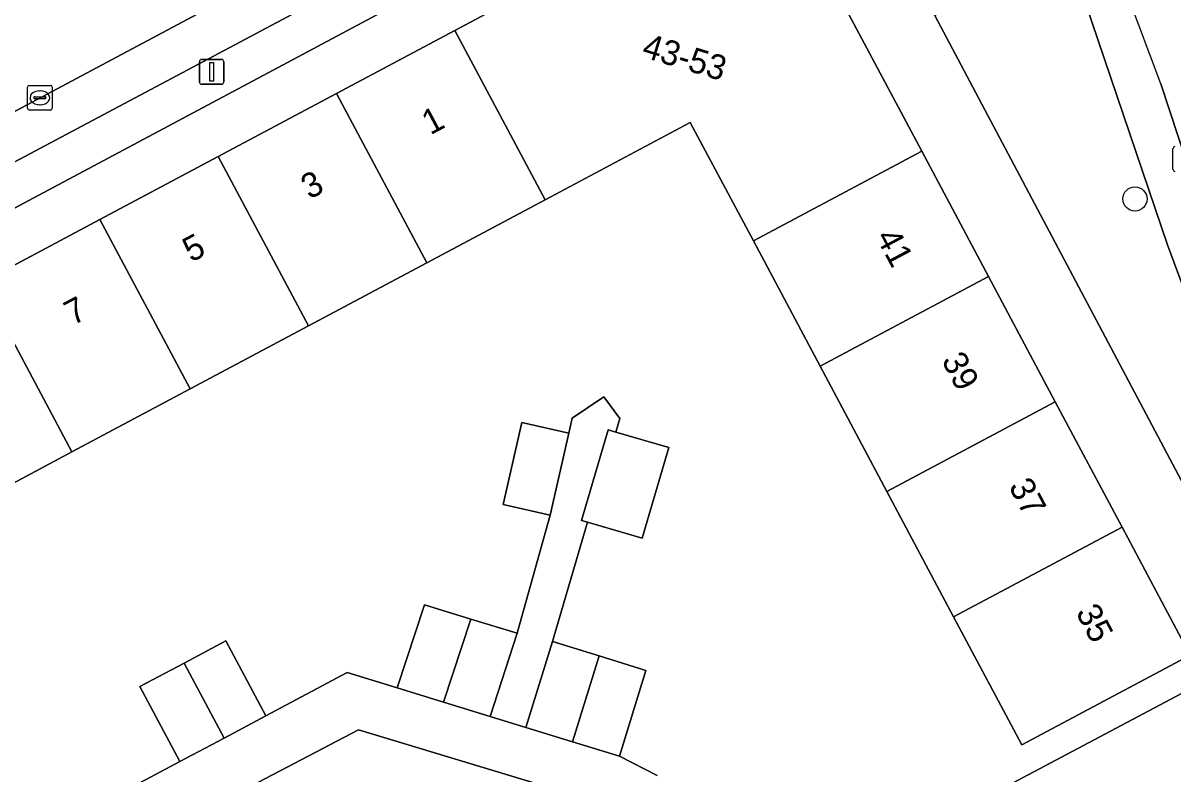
# Model space of a CAD drawing. Extents: x 160304 to 160955, y 383684 to 384161.
# Drawn here: x 160637.11 to 160683.55, y 383862.76 to 383893.09 of the extents above; entities that cross this region are included whole.
import ezdxf

# ---------------------------------------------------------------- set-up
doc = ezdxf.new("R2010")
doc.units = 0
for name, color, linetype in [('IMGEO_Boom', 7, 'Continuous'), ('IMGEO_Erf', 7, 'Continuous'), ('IMGEO_Kolk', 7, 'Continuous'), ('IMGEO_Lichtmast', 7, 'Continuous'), ('IMGEO_Pand', 7, 'Continuous'), ('IMGEO_Pand_nummerreeks', 7, 'Continuous'), ('IMGEO_Parkeervlak_open', 7, 'Continuous'), ('IMGEO_Rijbaan_lokaal_open', 7, 'Continuous'), ('IMGEO_Voetpad_open', 7, 'Continuous')]:
    doc.layers.add(name, color=color, linetype=linetype)

msp = doc.modelspace()

# ---------------------------------------------------------------- linework, layer by layer
at = {"layer": 'IMGEO_Boom'}
msp.add_circle((160682.014, 383885.98), 0.489, dxfattribs=at)
at = {"layer": 'IMGEO_Erf'}
msp.add_lwpolyline([(160660.662, 383898.369), (160608.385, 383870.479), (160609.342, 383868.714), (160616.314, 383872.427), (160621.093, 383874.972), (160625.873, 383877.517), (160630.652, 383880.062), (160635.431, 383882.608), (160640.21, 383885.153), (160644.989, 383887.698), (160649.769, 383890.243), (160654.548, 383892.788), (160661.53, 383896.507)], close=True, dxfattribs=at)
for points in [[(160687.448, 383867.888), (160673.936, 383893.383), (160672.828, 383895.473), (160670.133, 383894.048), (160673.404, 383887.905), (160676.1, 383882.843), (160678.796, 383877.781), (160681.493, 383872.718), (160684.244, 383867.552), (160677.443, 383863.93), (160674.691, 383869.097), (160671.995, 383874.159), (160669.299, 383879.221), (160666.603, 383884.283), (160664.057, 383889.064), (160658.194, 383885.941), (160653.415, 383883.396), (160648.636, 383880.851), (160643.857, 383878.306), (160639.077, 383875.76), (160634.299, 383873.215)], [(160640.057, 383861.451), (160643.442, 383863.255), (160641.822, 383866.283), (160643.615, 383867.237), (160645.299, 383868.133), (160646.918, 383865.106), (160650.194, 383866.852), (160652.219, 383866.231), (160653.32, 383869.581), (160655.195, 383869.01), (160657.07, 383868.438), (160658.39, 383873.208), (160656.494, 383873.641), (160657.25, 383876.955), (160659.146, 383876.522), (160659.282, 383877.12), (160660.559, 383877.984), (160661.216, 383877.117), (160661.054, 383876.563), (160663.189, 383875.937), (160662.115, 383872.275), (160659.901, 383872.924), (160658.489, 383868.111), (160660.377, 383867.526), (160662.265, 383866.94), (160661.192, 383863.479), (160662.724, 383862.698)], [(160669.297, 383858.262), (160685.008, 383866.594)]]:
    msp.add_lwpolyline(points, dxfattribs=at)
at = {"layer": 'IMGEO_Kolk'}
for p, q in [((160637.288, 383889.64), (160637.288, 383890.492)), ((160637.363, 383890.566), (160638.215, 383890.566)), ((160638.289, 383890.492), (160638.289, 383889.64)), ((160637.547, 383890.06), (160637.547, 383890.072)), ((160637.985, 383890.023), (160637.587, 383890.023)), ((160637.59, 383890.109), (160637.988, 383890.109)), ((160637.776, 383890.346), (160637.801, 383890.346)), ((160638.031, 383890.072), (160638.031, 383890.06)), ((160638.215, 383889.566), (160637.363, 383889.566)), ((160637.799, 383889.786), (160637.774, 383889.786)), ((160683.551, 383887.169), (160683.551, 383888.021))]:
    msp.add_line(p, q, dxfattribs=at)
for points in [[(160637.288, 383889.64), (160637.288, 383890.492)], [(160637.363, 383890.566), (160638.215, 383890.566)], [(160638.289, 383890.492), (160638.289, 383889.64)], [(160638.215, 383889.566), (160637.363, 383889.566)], [(160683.551, 383887.169), (160683.551, 383888.021)]]:
    msp.add_lwpolyline(points, dxfattribs=at)
for centre, radius, start, end in [((160637.365, 383890.49), 0.0765, 91.552, 178.448), ((160637.365, 383890.49), 0.0765, 91.552, 178.448), ((160638.213, 383890.49), 0.0765, 1.552, 88.448), ((160638.213, 383890.49), 0.0765, 1.552, 88.448), ((160637.587, 383890.069), 0.0403, 85.8775, 175.7526), ((160637.584, 383890.059), 0.0366, 178.938, 274.7102), ((160637.988, 383890.066), 0.043, 264.8664, 352.4533), ((160637.992, 383890.071), 0.0386, 1.7309, 96.639), ((160637.365, 383889.642), 0.0765, 181.552, 268.448), ((160637.365, 383889.642), 0.0765, 181.552, 268.448), ((160638.213, 383889.642), 0.0765, 271.552, 358.448), ((160638.213, 383889.642), 0.0765, 271.552, 358.448), ((160683.628, 383888.019), 0.0765, 91.552, 178.448), ((160683.628, 383888.019), 0.0765, 91.552, 178.448), ((160683.628, 383887.171), 0.0765, 181.552, 268.448), ((160683.628, 383887.171), 0.0765, 181.552, 268.448)]:
    msp.add_arc(centre, radius, start, end, dxfattribs=at)
for centre, major_axis, ratio, start_param, end_param in [((160637.775, 383890.066), (-0.387, 0.002), 0.722429, 4.712389, 7.853982), ((160637.8, 383890.066), (-0.39, 0.002), 0.717154, 1.570796, 4.712389)]:
    msp.add_ellipse(centre, major_axis=major_axis, ratio=ratio, start_param=start_param, end_param=end_param, dxfattribs=at)
at = {"layer": 'IMGEO_Lichtmast'}
for p, q in [((160644.227, 383890.713), (160644.227, 383891.513)), ((160644.227, 383891.513), (160644.227, 383890.713)), ((160644.327, 383891.613), (160645.117, 383891.613)), ((160645.117, 383891.613), (160644.327, 383891.613)), ((160645.217, 383891.513), (160645.217, 383890.713)), ((160645.217, 383890.713), (160645.217, 383891.513)), ((160645.117, 383890.613), (160644.327, 383890.613)), ((160644.327, 383890.613), (160645.117, 383890.613))]:
    msp.add_line(p, q, dxfattribs=at)
msp.add_lwpolyline([(160644.647, 383891.488), (160644.797, 383891.488), (160644.797, 383890.738), (160644.647, 383890.738), (160644.647, 383891.488)], dxfattribs=at)
for centre, start, end in [((160644.327, 383891.513), 90, 180), ((160644.327, 383891.513), 90, 180), ((160645.117, 383891.513), 0, 90), ((160645.117, 383891.513), 360, 90), ((160644.327, 383890.713), 180, 270), ((160644.327, 383890.713), 180, 270), ((160645.117, 383890.713), 270, 0), ((160645.117, 383890.713), 270, 0)]:
    msp.add_arc(centre, 0.1, start, end, dxfattribs=at)
at = {"layer": 'IMGEO_Pand'}
for points in [[(160670.133, 383894.048), (160668.664, 383896.806), (160667.45, 383897.177), (160665.728, 383897.701), (160664.484, 383898.08), (160661.53, 383896.507), (160654.548, 383892.788), (160658.194, 383885.941), (160664.057, 383889.064), (160666.603, 383884.283), (160673.404, 383887.905)], [(160654.548, 383892.788), (160649.769, 383890.243), (160653.415, 383883.396), (160658.194, 383885.941)], [(160648.636, 383880.851), (160653.415, 383883.396), (160649.769, 383890.243), (160644.989, 383887.698)], [(160648.636, 383880.851), (160644.989, 383887.698), (160640.21, 383885.153), (160643.857, 383878.306)], [(160666.603, 383884.283), (160669.299, 383879.221), (160676.1, 383882.843), (160673.404, 383887.905)], [(160635.431, 383882.608), (160639.077, 383875.76), (160643.857, 383878.306), (160640.21, 383885.153)], [(160630.652, 383880.062), (160634.299, 383873.215), (160639.077, 383875.76), (160635.431, 383882.608)], [(160678.796, 383877.781), (160676.1, 383882.843), (160669.299, 383879.221), (160671.995, 383874.159)], [(160678.796, 383877.781), (160671.995, 383874.159), (160674.691, 383869.097), (160681.493, 383872.718)], [(160657.25, 383876.955), (160656.494, 383873.641), (160658.39, 383873.208), (160659.146, 383876.522)], [(160663.189, 383875.937), (160661.054, 383876.563), (160660.741, 383876.655), (160659.667, 383872.993), (160659.901, 383872.924), (160662.115, 383872.275)], [(160681.493, 383872.718), (160674.691, 383869.097), (160677.443, 383863.93), (160684.244, 383867.552)], [(160655.195, 383869.01), (160653.32, 383869.581), (160652.219, 383866.231), (160654.093, 383865.656)], [(160655.195, 383869.01), (160654.093, 383865.656), (160655.967, 383865.082), (160657.07, 383868.438)], [(160643.615, 383867.237), (160645.228, 383864.206), (160646.918, 383865.106), (160645.299, 383868.133)], [(160660.377, 383867.526), (160658.489, 383868.111), (160657.413, 383864.638), (160659.302, 383864.059)], [(160643.615, 383867.237), (160641.822, 383866.283), (160643.442, 383863.255), (160645.228, 383864.206)], [(160660.377, 383867.526), (160659.302, 383864.059), (160661.192, 383863.479), (160662.265, 383866.94)]]:
    msp.add_lwpolyline(points, close=True, dxfattribs=at)
at = {"layer": 'IMGEO_Parkeervlak_open'}
for points in [[(160612.533, 383874.592), (160659.026, 383899.322), (160659.118, 383899.381), (160659.203, 383899.449), (160659.283, 383899.524), (160659.355, 383899.605), (160659.42, 383899.693), (160659.477, 383899.786), (160659.525, 383899.884), (160659.565, 383899.986), (160659.595, 383900.091), (160659.615, 383900.198), (160659.623, 383900.261), (160659.852, 383901.06), (160659.89, 383901.205), (160659.951, 383901.378), (160660.027, 383901.544), (160660.117, 383901.702), (160660.221, 383901.852), (160660.339, 383901.992), (160660.468, 383902.121), (160660.608, 383902.238), (160609.197, 383874.818)], [(160680.02, 383893.885), (160683.325, 383884.133), (160685.604, 383877.988), (160686.605, 383875.512), (160688.037, 383872.362)], [(160684.791, 383885.354), (160683.057, 383890.628)], [(160661.32, 383861.3), (160658.581, 383862.138), (160650.651, 383864.543), (160645.18, 383861.678), (160647.154, 383857.81), (160650.995, 383859.816), (160658.161, 383857.635), (160659.864, 383854.277)]]:
    msp.add_lwpolyline(points, dxfattribs=at)
msp.add_arc((160589.911, 383857.14), 98.983, 19.77469, 23.67986, dxfattribs=at)
at = {"layer": 'IMGEO_Rijbaan_lokaal_open'}
for points in [[(160666.813, 383911.312), (160654.821, 383904.917), (160637.105, 383895.469), (160636.895, 383895.357), (160633.542, 383893.569), (160633.401, 383893.494), (160606.718, 383879.264), (160604.537, 383878.101), (160604.496, 383878.079), (160603.369, 383877.478), (160604.38, 383875.585), (160605.766, 383872.988), (160606.789, 383873.534), (160609.197, 383874.818), (160660.608, 383902.238), (160661.913, 383902.934), (160669.77, 383907.125)], [(160683.057, 383890.628), (160684.791, 383885.354)], [(160679.729, 383858.737), (160686.663, 383862.43), (160687.096, 383862.66), (160685.008, 383866.594), (160669.297, 383858.262), (160666.055, 383856.543), (160661.361, 383854.018)]]:
    msp.add_lwpolyline(points, dxfattribs=at)
msp.add_arc((160589.911, 383857.14), 98.983, 19.77469, 23.67986, dxfattribs=at)
at = {"layer": 'IMGEO_Voetpad_open'}
for points in [[(160669.77, 383907.125), (160661.913, 383902.934), (160660.608, 383902.238), (160660.468, 383902.121), (160660.339, 383901.992), (160660.221, 383901.852), (160660.117, 383901.702), (160660.027, 383901.544), (160659.951, 383901.378), (160659.89, 383901.205), (160659.852, 383901.06), (160659.623, 383900.261), (160659.615, 383900.198), (160659.595, 383900.091), (160659.565, 383899.986), (160659.525, 383899.884), (160659.477, 383899.786), (160659.42, 383899.693), (160659.355, 383899.605), (160659.283, 383899.524), (160659.203, 383899.449), (160659.118, 383899.381), (160659.026, 383899.322), (160612.533, 383874.592)], [(160608.385, 383870.479), (160660.662, 383898.369)], [(160680.56, 383896.894), (160673.936, 383893.383), (160687.448, 383867.888)], [(160683.325, 383884.133), (160680.02, 383893.885)], [(160688.037, 383872.362), (160686.605, 383875.512), (160685.604, 383877.988), (160683.325, 383884.133)], [(160662.724, 383862.698), (160661.192, 383863.479), (160659.302, 383864.059), (160657.413, 383864.638), (160655.967, 383865.082), (160654.093, 383865.656), (160652.219, 383866.231), (160650.194, 383866.852), (160646.918, 383865.106), (160645.228, 383864.206), (160643.442, 383863.255), (160640.057, 383861.451)], [(160645.18, 383861.678), (160650.651, 383864.543), (160658.581, 383862.138), (160661.32, 383861.3), (160663.366, 383857.479), (160660.368, 383855.882)]]:
    msp.add_lwpolyline(points, dxfattribs=at)
msp.add_lwpolyline([(160659.901, 383872.924), (160659.667, 383872.993), (160660.741, 383876.655), (160661.054, 383876.563), (160661.216, 383877.117), (160660.559, 383877.984), (160659.282, 383877.12), (160659.146, 383876.522), (160658.39, 383873.208), (160657.07, 383868.438), (160655.967, 383865.082), (160657.413, 383864.638), (160658.489, 383868.111)], close=True, dxfattribs=at)

# ---------------------------------------------------------------- texts
at = {"layer": 'IMGEO_Pand_nummerreeks'}
for s, rotation, p in [('43-53', 343.0748, (160662.054, 383891.733)), ('1', 28.0369, (160653.557, 383888.545)), ('3', 28.0369, (160648.678, 383885.946)), ('5', 28.0369, (160643.899, 383883.401)), ('41', 298.0397, (160671.528, 383884.449)), ('7', 28.0369, (160639.12, 383880.855)), ('39', 298.0397, (160674.185, 383879.46)), ('37', 298.0397, (160676.895, 383874.372)), ('35', 298.0397, (160679.605, 383869.284))]:
    msp.add_text(s, height=1, rotation=rotation, dxfattribs=at).set_placement(p)

doc.saveas('drawing.dxf')
